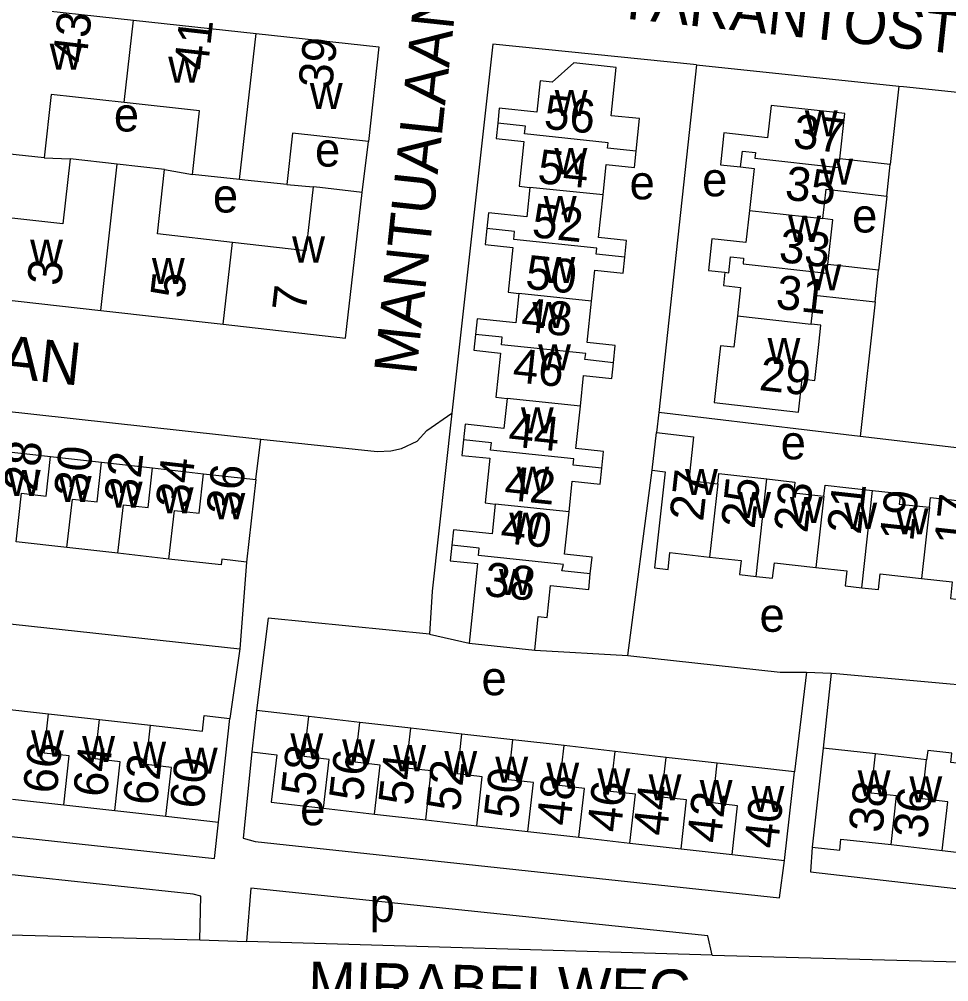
# Model space of a CAD drawing. Extents: x 161936 to 163647, y 386450 to 388633.
# Drawn here: x 162725.2 to 162834.6, y 388096.2 to 388209.6 of the extents above; entities that cross this region are included whole.
import ezdxf

# ---------------------------------------------------------------- set-up
doc = ezdxf.new("R2010")
doc.units = 0
for name, color, linetype in [('BLT_Basislijn', 7, 'Continuous'), ('BLT_Bebouwing', 7, 'Continuous'), ('BLT_Centroide', 7, 'Continuous'), ('BLT_Huisnummer', 7, 'Continuous'), ('BLT_Huisnummer_ tussenligend', 7, 'Continuous'), ('BLT_Onderverdeling_panden', 7, 'Continuous'), ('BLT_Straatnaam', 7, 'Continuous')]:
    doc.layers.add(name, color=color, linetype=linetype)

msp = doc.modelspace()

# ---------------------------------------------------------------- linework, layer by layer
at = {"layer": 'BLT_Basislijn'}
for p, q in [((162804.92, 388204.2), (162800.45, 388163.25)), ((162804.92, 388204.2), (162828.74, 388201.68)), ((162828.74, 388201.68), (162827.72, 388192.46)), ((162765.54, 388189.17), (162766.28, 388195.18)), ((162728.1, 388193.24), (162731.16, 388193.12)), ((162742.29, 388191.86), (162745.57, 388191.29)), ((162756.69, 388190.08), (162759.79, 388189.82)), ((162827.3, 388188.74), (162826.33, 388180.02)), ((162825.93, 388176.28), (162824.16, 388160.44)), ((162690.31, 388167.06), (162753.61, 388160.11)), ((162800.45, 388163.25), (162800.19, 388160.89)), ((162824.16, 388160.44), (162800.45, 388163.25)), ((162753.02, 388155.36), (162753.61, 388160.11)), ((162846.19, 388157.83), (162824.16, 388160.44)), ((162796.83, 388134.65), (162799.7, 388156.45)), ((162751.92, 388145.65), (162751.15, 388135.42)), ((162687.53, 388142.36), (162751.15, 388135.42)), ((162773.48, 388137.17), (162778.14, 388136.1)), ((162751.15, 388135.42), (162749.95, 388127.24)), ((162785.87, 388135.29), (162796.83, 388134.65)), ((162817.85, 388132.68), (162816.44, 388120.93)), ((162817.85, 388132.68), (162820.76, 388132.55)), ((162820.76, 388132.55), (162819.81, 388123.75)), ((162746.44, 388101.18), (162751.94, 388100.99)), ((162806.73, 388099.37), (162751.94, 388100.99)), ((162806.73, 388099.37), (162869.17, 388097.64))]:
    msp.add_line(p, q, dxfattribs=at)
for points in [[(162804.92, 388204.2), (162804.55, 388204.23), (162780.94, 388206.63), (162776.08, 388163.17)], [(162828.74, 388201.68), (162829.27, 388201.62), (162850.59, 388199.39)], [(162753.61, 388160.11), (162767.3, 388158.68), (162768.93, 388158.76), (162770.19, 388159.01), (162772.01, 388159.87), (162773.17, 388161.12), (162776.08, 388163.17)], [(162776.08, 388163.17), (162773.79, 388142.23), (162773.48, 388137.17)], [(162773.48, 388137.17), (162754.49, 388139.05), (162753.09, 388128.16)], [(162796.83, 388134.65), (162797.19, 388134.61), (162814.74, 388132.68), (162817.85, 388132.68)], [(162820.76, 388132.55), (162821.33, 388132.53), (162849.09, 388130)], [(162752.54, 388123.31), (162751.55, 388113.12), (162752.96, 388112.75), (162814.68, 388106.1), (162815.26, 388110.5)], [(162684.76, 388117.63), (162748.14, 388110.73), (162748.61, 388115.04)], [(162746.44, 388101.18), (162746.56, 388106.3), (162745.63, 388106.54), (162689.68, 388112.53), (162687.9, 388112.45), (162687.19, 388107.22)], [(162818.52, 388112.08), (162818.32, 388109.16), (162869.67, 388103.28)], [(162687.19, 388107.22), (162687.24, 388105.32), (162718.05, 388101.92), (162746.44, 388101.18)], [(162806.73, 388099.37), (162806.24, 388101.64), (162752.45, 388107.26), (162751.94, 388100.99)]]:
    msp.add_lwpolyline(points, dxfattribs=at)
at = {"layer": 'BLT_Bebouwing'}
for p, q in [((162724.22, 388211.03), (162738.64, 388209.45)), ((162738.64, 388209.45), (162753.06, 388207.87)), ((162728.1, 388193.24), (162722.27, 388193.85)), ((162736.71, 388192.49), (162731.16, 388193.12)), ((162827.72, 388192.46), (162821.76, 388193.13)), ((162742.29, 388191.86), (162736.71, 388192.49)), ((162827.3, 388188.74), (162827.72, 388192.46)), ((162751.11, 388190.69), (162745.57, 388191.29)), ((162826.09, 388177.76), (162826.33, 388180.02)), ((162825.93, 388176.28), (162826.09, 388177.76)), ((162720.35, 388176.91), (162734.76, 388175.27)), ((162792.03, 388171.48), (162792.54, 388176.38)), ((162734.76, 388175.27), (162749.18, 388173.64)), ((162799.7, 388156.45), (162800.19, 388160.89)), ((162722.87, 388158.76), (162728.87, 388158.09)), ((162728.87, 388158.09), (162734.87, 388157.41)), ((162734.87, 388157.41), (162740.87, 388156.73)), ((162740.87, 388156.73), (162746.87, 388156.05)), ((162746.87, 388156.05), (162753.02, 388155.36)), ((162753.02, 388155.36), (162751.92, 388145.65)), ((162789.38, 388146.57), (162789.9, 388151.56)), ((162730.79, 388147.36), (162724.79, 388148.04)), ((162736.79, 388146.68), (162730.79, 388147.36)), ((162742.79, 388146), (162736.79, 388146.68)), ((162722.6, 388128.45), (162728.61, 388127.78)), ((162728.61, 388127.78), (162734.62, 388127.11)), ((162748.61, 388115.04), (162749.95, 388127.24)), ((162753.09, 388128.16), (162752.54, 388123.31)), ((162759.25, 388127.46), (162753.09, 388128.16)), ((162765.26, 388126.77), (162759.25, 388127.46)), ((162734.62, 388127.11), (162740.62, 388126.43)), ((162771.27, 388126.09), (162765.26, 388126.77)), ((162777.28, 388125.4), (162771.27, 388126.09)), ((162783.3, 388124.71), (162777.28, 388125.4)), ((162789.31, 388124.03), (162783.3, 388124.71)), ((162795.32, 388123.34), (162789.31, 388124.03)), ((162801.33, 388122.65), (162795.32, 388123.34)), ((162819.81, 388123.75), (162818.52, 388112.08)), ((162825.98, 388123.05), (162819.81, 388123.75)), ((162832, 388122.37), (162825.98, 388123.05)), ((162807.34, 388121.97), (162801.33, 388122.65)), ((162815.26, 388110.5), (162816.44, 388120.93)), ((162724.39, 388117.75), (162730.41, 388117.07)), ((162730.41, 388117.07), (162736.42, 388116.4)), ((162736.42, 388116.4), (162742.44, 388115.73)), ((162761, 388116.66), (162767.01, 388115.98)), ((162767.01, 388115.98), (162773.02, 388115.3)), ((162742.44, 388115.73), (162748.61, 388115.04)), ((162773.02, 388115.3), (162779.04, 388114.61)), ((162779.04, 388114.61), (162785.05, 388113.93)), ((162785.05, 388113.93), (162791.06, 388113.25)), ((162791.06, 388113.25), (162797.07, 388112.57)), ((162797.07, 388112.57), (162803.09, 388111.89)), ((162803.09, 388111.89), (162809.1, 388111.2)), ((162827.82, 388112.38), (162833.83, 388111.69)), ((162833.83, 388111.69), (162839.84, 388111.01)), ((162809.1, 388111.2), (162815.26, 388110.5))]:
    msp.add_line(p, q, dxfattribs=at)
for points in [[(162753.06, 388207.87), (162767.5, 388206.29), (162766.28, 388195.18)], [(162797.81, 388194.01), (162798.21, 388197.85), (162794.85, 388198.2), (162795.45, 388203.89), (162790.46, 388204.41), (162787.92, 388202.14), (162786.5, 388202.29), (162786.12, 388198.63), (162781.68, 388199.1), (162781.5, 388197.3)], [(162737.54, 388199.74), (162728.91, 388200.68), (162728.1, 388193.24)], [(162745.57, 388191.29), (162746.39, 388198.77), (162737.54, 388199.74)], [(162821.76, 388193.13), (162822.35, 388198.45), (162813.69, 388199.41), (162813.27, 388195.61), (162808.13, 388196.19), (162807.96, 388194.67)], [(162781.5, 388197.3), (162781.31, 388195.52), (162784.58, 388195.17)], [(162766.28, 388195.18), (162757.35, 388196.15), (162756.69, 388190.08)], [(162784.58, 388195.17), (162784.03, 388189.89), (162785.28, 388189.76)], [(162807.96, 388194.67), (162807.71, 388192.43), (162810.09, 388192.16)], [(162731.16, 388193.12), (162730.29, 388185.45), (162721.43, 388186.45)], [(162793.9, 388188.87), (162794.28, 388192.44), (162797.61, 388192.09), (162797.81, 388194.01)], [(162750.27, 388183.28), (162741.43, 388184.28), (162742.29, 388191.86)], [(162810.09, 388192.16), (162811.7, 388191.98), (162811.14, 388187.05)], [(162756.69, 388190.08), (162751.72, 388190.62), (162751.11, 388190.69)], [(162759.79, 388189.82), (162758.93, 388182.3), (162750.27, 388183.28)], [(162765.54, 388189.17), (162760.57, 388189.73), (162759.79, 388189.82)], [(162785.28, 388189.76), (162784.92, 388186.3), (162780.4, 388186.77), (162780.21, 388184.9)], [(162819.79, 388186.08), (162820.17, 388189.54), (162827.3, 388188.74)], [(162749.18, 388173.64), (162763.59, 388172), (162765.54, 388189.17)], [(162796.47, 388181.54), (162796.68, 388183.49), (162793.38, 388183.84), (162793.9, 388188.87)], [(162811.14, 388187.05), (162810.72, 388183.25), (162806.72, 388183.69), (162806.31, 388179.98), (162808.25, 388179.76)], [(162820.36, 388180.69), (162820.95, 388185.95), (162819.79, 388186.08)], [(162780.21, 388184.9), (162780.01, 388183.02), (162783.29, 388182.68)], [(162783.29, 388182.68), (162782.74, 388177.41), (162783.99, 388177.27)], [(162792.54, 388176.38), (162792.92, 388180.01), (162796.27, 388179.66), (162796.47, 388181.54)], [(162826.33, 388180.02), (162820.36, 388180.69)], [(162808.25, 388179.76), (162808.08, 388178.21), (162810.1, 388177.98), (162809.73, 388174.63)], [(162783.99, 388177.27), (162783.63, 388173.82), (162779.08, 388174.29), (162778.88, 388172.44)], [(162818.4, 388173.66), (162818.78, 388177.08), (162825.93, 388176.28)], [(162809.73, 388174.63), (162809.31, 388170.93), (162807.72, 388171.11), (162807.53, 388169.39), (162806.97, 388164.42), (162816.91, 388163.3), (162817.35, 388167.21), (162818.84, 388167.04), (162819.31, 388171.26)], [(162819.31, 388171.26), (162819.56, 388173.52), (162818.4, 388173.66)], [(162778.88, 388172.44), (162778.69, 388170.58), (162781.83, 388170.25), (162781.29, 388165.06), (162782.6, 388164.92)], [(162795.13, 388169.12), (162795.34, 388171.14), (162792.03, 388171.48)], [(162791.23, 388164.02), (162791.61, 388167.6), (162794.93, 388167.25), (162795.13, 388169.12)], [(162782.6, 388164.92), (162782.23, 388161.39), (162777.67, 388161.87), (162777.48, 388160.04)], [(162793.77, 388156.7), (162793.97, 388158.65), (162790.71, 388159), (162791.23, 388164.02)], [(162800.19, 388160.89), (162804.56, 388160.4), (162803.99, 388155.23), (162807.4, 388154.85)], [(162777.48, 388160.04), (162777.29, 388158.2), (162780.56, 388157.86)], [(162780.56, 388157.86), (162780.01, 388152.6), (162781.22, 388152.47)], [(162789.9, 388151.56), (162790.28, 388155.16), (162793.57, 388154.82), (162793.77, 388156.7)], [(162799.7, 388156.45), (162801.2, 388156.28), (162799.95, 388144.95), (162801.56, 388144.77), (162801.77, 388146.76), (162806.45, 388146.24)], [(162807.4, 388154.85), (162807.54, 388156.06), (162813.19, 388155.43)], [(162813.19, 388155.43), (162816.5, 388155.07), (162816.36, 388153.8), (162819.9, 388153.4)], [(162819.9, 388153.4), (162820.04, 388154.68), (162825.63, 388154.07)], [(162825.63, 388154.07), (162828.91, 388153.7), (162828.78, 388152.48), (162832.34, 388152.09)], [(162781.22, 388152.47), (162780.85, 388148.97), (162776.29, 388149.45), (162776.1, 388147.62)], [(162832.34, 388152.09), (162832.47, 388153.25), (162838.07, 388152.63)], [(162776.1, 388147.62), (162775.9, 388145.8), (162779.12, 388145.46), (162778.14, 388136.1)], [(162792.4, 388144.27), (162792.61, 388146.24), (162789.38, 388146.57)], [(162751.92, 388145.65), (162749.02, 388145.98), (162748.94, 388145.31), (162742.79, 388146)], [(162806.45, 388146.24), (162810.16, 388145.83), (162809.97, 388144.18), (162811.92, 388143.96)], [(162811.92, 388143.96), (162813.87, 388143.75), (162814.07, 388145.55), (162818.97, 388145.01)], [(162785.87, 388135.29), (162786.28, 388139.24), (162787.31, 388139.13), (162787.71, 388142.89), (162792.21, 388142.42), (162792.4, 388144.27)], [(162818.97, 388145.01), (162822.61, 388144.61), (162822.42, 388142.84), (162824.37, 388142.62)], [(162824.37, 388142.62), (162826.32, 388142.41), (162826.52, 388144.25), (162831.41, 388143.71)], [(162831.41, 388143.71), (162835.02, 388143.31), (162834.81, 388141.34), (162836.8, 388141.12)], [(162778.14, 388136.1), (162785.87, 388135.29)], [(162740.62, 388126.43), (162746.75, 388125.75), (162746.96, 388127.57), (162749.95, 388127.24)], [(162752.54, 388123.31), (162755.48, 388122.97), (162754.84, 388117.36), (162761, 388116.66)], [(162838.02, 388121.69), (162834.83, 388122.05), (162834.95, 388123.15), (162832.12, 388123.47), (162832, 388122.37)], [(162816.44, 388120.93), (162807.34, 388121.97)], [(162818.52, 388112.08), (162821.77, 388111.72), (162821.91, 388113.04), (162827.82, 388112.38)]]:
    msp.add_lwpolyline(points, dxfattribs=at)
at = {"layer": 'BLT_Onderverdeling_panden'}
for p, q in [((162737.54, 388199.74), (162738.64, 388209.45)), ((162751.11, 388190.69), (162753.06, 388207.87)), ((162734.76, 388175.27), (162736.71, 388192.49)), ((162793.9, 388188.87), (162785.28, 388189.76)), ((162811.14, 388187.05), (162819.79, 388186.08)), ((162749.18, 388173.64), (162750.27, 388183.28)), ((162792.54, 388176.38), (162783.99, 388177.27)), ((162809.73, 388174.63), (162818.4, 388173.66)), ((162791.23, 388164.02), (162782.6, 388164.92)), ((162807.4, 388154.85), (162806.45, 388146.24)), ((162811.92, 388143.96), (162813.19, 388155.43)), ((162819.9, 388153.4), (162818.97, 388145.01)), ((162824.37, 388142.62), (162825.63, 388154.07)), ((162789.9, 388151.56), (162781.22, 388152.47)), ((162832.34, 388152.09), (162831.41, 388143.71))]:
    msp.add_line(p, q, dxfattribs=at)
for points in [[(162797.81, 388194.01), (162794.43, 388194.38), (162794.52, 388195.02), (162784.67, 388196.05), (162784.77, 388196.96), (162781.5, 388197.3)], [(162810.09, 388192.16), (162810.31, 388194.04), (162811.84, 388193.86), (162811.76, 388193.18), (162821.64, 388192.08), (162821.76, 388193.13)], [(162796.47, 388181.54), (162793.08, 388181.9), (162793.16, 388182.61), (162783.39, 388183.63), (162783.49, 388184.55), (162780.21, 388184.9)], [(162808.25, 388179.76), (162808.7, 388179.71), (162808.91, 388181.59), (162810.45, 388181.42), (162810.41, 388180.74), (162820.24, 388179.64), (162820.36, 388180.69)], [(162795.13, 388169.12), (162791.74, 388169.49), (162791.89, 388170.19), (162781.93, 388171.23), (162782.02, 388172.11), (162778.88, 388172.44)], [(162793.77, 388156.7), (162790.39, 388157.07), (162790.46, 388157.79), (162780.66, 388158.81), (162780.75, 388159.69), (162777.48, 388160.04)], [(162724.79, 388148.04), (162725.43, 388153.74), (162728.34, 388153.42), (162728.87, 388158.09)], [(162730.79, 388147.36), (162731.43, 388153.07), (162734.34, 388152.74), (162734.87, 388157.41)], [(162736.79, 388146.68), (162737.43, 388152.39), (162740.34, 388152.06), (162740.87, 388156.73)], [(162742.79, 388146), (162743.44, 388151.71), (162746.34, 388151.39), (162746.87, 388156.05)], [(162792.4, 388144.27), (162789.04, 388144.63), (162789.25, 388145.36), (162779.22, 388146.41), (162779.31, 388147.29), (162776.1, 388147.62)], [(162730.41, 388117.07), (162731.05, 388122.82), (162728.09, 388123.15), (162728.61, 388127.78)], [(162761, 388116.66), (162761.65, 388122.41), (162758.71, 388122.75), (162759.25, 388127.46)], [(162736.42, 388116.4), (162737.07, 388122.14), (162734.1, 388122.48), (162734.62, 388127.11)], [(162742.44, 388115.73), (162743.09, 388121.47), (162740.1, 388121.8), (162740.62, 388126.43)], [(162767.01, 388115.98), (162767.67, 388121.73), (162764.73, 388122.07), (162765.26, 388126.77)], [(162773.02, 388115.3), (162773.68, 388121.05), (162770.74, 388121.38), (162771.27, 388126.09)], [(162779.04, 388114.61), (162779.69, 388120.37), (162776.75, 388120.7), (162777.28, 388125.4)], [(162785.05, 388113.93), (162785.7, 388119.68), (162782.76, 388120.02), (162783.3, 388124.71)], [(162791.06, 388113.25), (162791.71, 388119), (162788.78, 388119.34), (162789.31, 388124.03)], [(162797.07, 388112.57), (162797.73, 388118.32), (162794.79, 388118.65), (162795.32, 388123.34)], [(162827.82, 388112.38), (162828.46, 388118.11), (162825.46, 388118.45), (162825.98, 388123.05)], [(162803.09, 388111.89), (162803.74, 388117.64), (162800.8, 388117.97), (162801.33, 388122.65)], [(162809.1, 388111.2), (162809.75, 388116.96), (162806.81, 388117.29), (162807.34, 388121.97)], [(162833.83, 388111.69), (162834.48, 388117.43), (162831.48, 388117.77), (162832, 388122.37)]]:
    msp.add_lwpolyline(points, dxfattribs=at)

# ---------------------------------------------------------------- texts
at = {"layer": 'BLT_Centroide'}
for s, p in [('w', (162728.76, 388203.61)), ('w', (162742.71, 388202.07)), ('w', (162759.38, 388198.97)), ('w', (162788.21, 388198.16)), ('e', (162736.31, 388196.34)), ('w', (162817.66, 388195.75)), ('e', (162759.99, 388192.21)), ('w', (162788.18, 388191.31)), ('w', (162819.47, 388190.06)), ('e', (162805.56, 388188.71)), ('e', (162797.02, 388188.35)), ('e', (162747.97, 388186.8)), ('w', (162786.92, 388185.66)), ('e', (162823.22, 388184.45)), ('w', (162815.7, 388183.34)), ('w', (162757.3, 388180.91)), ('w', (162726.45, 388180.55)), ('w', (162740.79, 388178.38)), ('w', (162786.77, 388178.5)), ('w', (162818.07, 388177.62)), ('w', (162785.58, 388173.19)), ('w', (162813.27, 388168.97)), ('w', (162786.26, 388168.22)), ('w', (162784.23, 388160.81)), ('e', (162814.81, 388157.74)), ('w', (162783.7, 388153.79)), ('w', (162723.83, 388153.41)), ('w', (162729.83, 388152.72)), ('w', (162803.55, 388153.53)), ('w', (162735.83, 388152.05)), ('w', (162741.83, 388151.38)), ('w', (162747.91, 388150.69)), ('w', (162809.81, 388150.84)), ('w', (162815.91, 388150.23)), ('w', (162822.3, 388149.55)), ('w', (162782.87, 388148.38)), ('w', (162828.36, 388148.91)), ('w', (162781.65, 388141.75)), ('e', (162812.32, 388137.44)), ('e', (162779.59, 388129.97)), ('w', (162726.56, 388122.75)), ('w', (162732.58, 388122.09)), ('w', (162757.09, 388122.41)), ('w', (162738.59, 388121.41)), ('w', (162763.19, 388121.7)), ('w', (162769.2, 388121.02)), ('w', (162744.67, 388120.72)), ('w', (162775.22, 388120.33)), ('w', (162781.22, 388119.66)), ('w', (162787.23, 388118.97)), ('w', (162793.25, 388118.28)), ('w', (162799.27, 388117.59)), ('w', (162823.88, 388118.05)), ('w', (162829.97, 388117.36)), ('w', (162805.28, 388116.91)), ('w', (162811.38, 388116.22)), ('e', (162758.24, 388114.66)), ('p', (162766.42, 388103.27))]:
    msp.add_text(s, height=4, dxfattribs=at).set_placement(p)
at = {"layer": 'BLT_Huisnummer'}
for s, rotation, p in [('39', 83.7546, (162761.98, 388201.27)), ('56', 354.0249, (162786.84, 388196.69)), ('37', 353.6106, (162816.16, 388194.44)), ('33', 353.6109, (162814.5, 388180.99)), ('50', 354.0241, (162784.66, 388177.85)), ('7', 83.5273, (162758.9, 388175)), ('46', 354.0266, (162783.16, 388166.86)), ('29', 353.6092, (162812.18, 388165.91)), ('30', 83.5659, (162733.2, 388153.17)), ('36', 83.5593, (162751.14, 388151.02)), ('42', 354.0241, (162782.17, 388153.01)), ('27', 83.6971, (162805.68, 388150.35)), ('21', 83.6972, (162824.23, 388148.81)), ('17', 83.6981, (162836.84, 388147.47)), ('38', 354.0192, (162779.8, 388141.69)), ('58', 83.5258, (162759.93, 388117.95)), ('64', 83.6137, (162735.46, 388117.85)), ('60', 83.6142, (162746.84, 388116.48)), ('52', 83.5257, (162777.01, 388116.19)), ('48', 83.531, (162790.03, 388114.49)), ('38', 83.546, (162826.76, 388113.68)), ('44', 83.5284, (162801.39, 388113.31)), ('40', 83.5233, (162814.45, 388111.82))]:
    msp.add_text(s, height=4, rotation=rotation, dxfattribs=at).set_placement(p)
at = {"layer": 'BLT_Huisnummer_ tussenligend'}
for s, rotation, p in [('43', 83.5245, (162733.05, 388204.29)), ('41', 83.5281, (162747.34, 388203.43)), ('54', 354.0241, (162786.09, 388190.29)), ('35', 353.6109, (162815.21, 388188.33)), ('52', 354.0241, (162785.42, 388183.92)), ('3', 83.5282, (162730.05, 388178.07)), ('5', 83.5281, (162744.56, 388176.58)), ('31', 353.6092, (162814.13, 388175.5)), ('48', 354.0266, (162784.15, 388172.82)), ('44', 354.0241, (162782.65, 388159.3)), ('28', 83.5665, (162727.25, 388153.8)), ('32', 83.5659, (162739.13, 388152.47)), ('34', 83.5659, (162745.19, 388151.84)), ('25', 83.6972, (162811.74, 388149.49)), ('23', 83.6972, (162817.96, 388148.98)), ('19', 83.6981, (162830.42, 388147.99)), ('40', 354.0192, (162781.72, 388147.92)), ('66', 83.6137, (162729.56, 388118.27)), ('62', 83.6142, (162741.34, 388116.89)), ('56', 83.5257, (162765.59, 388117.4)), ('54', 83.5257, (162771.4, 388116.89)), ('50', 83.531, (162783.82, 388115.29)), ('46', 83.5284, (162795.97, 388113.72)), ('42', 83.5233, (162807.73, 388112.46)), ('36', 83.5448, (162832, 388112.98))]:
    msp.add_text(s, height=4, rotation=rotation, dxfattribs=at).set_placement(p)
at = {"layer": 'BLT_Straatnaam'}
for s, rotation, p in [('TARANTOSTRAAT', 353.8977, (162795.37, 388209.75)), ('MANTUALAAN', 83.8977, (162771.9, 388167.58)), ('MANTUALAAN', 353.8977, (162686.73, 388171.28)), ('MIRABELWEG', 358.7214, (162759.14, 388093.63))]:
    msp.add_text(s, height=5, rotation=rotation, dxfattribs=at).set_placement(p)

doc.saveas('drawing.dxf')
